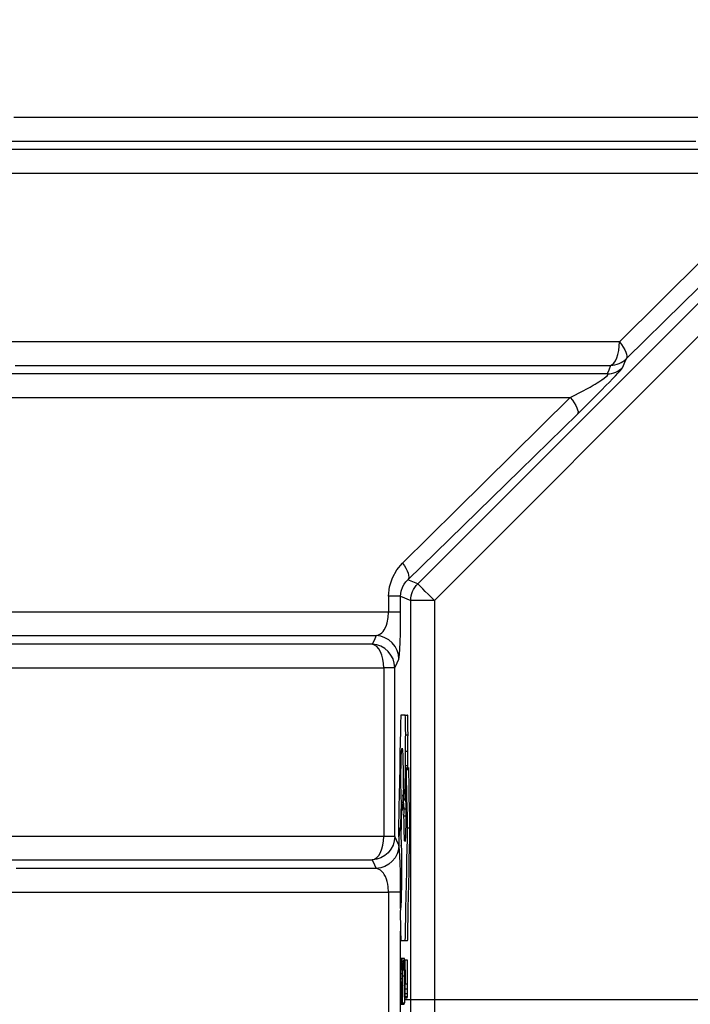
# Model space of a CAD drawing. Header units: millimetres. Extents: x 196 to 2027204, y -221452 to 153872.
# Tile 313 of 381: x 1216373 to 1216658, y -197546 to -197128. Entities that reach past the tile are written whole.
import ezdxf

# ---------------------------------------------------------------- set-up
doc = ezdxf.new("R2010")
doc.units = ezdxf.units.MM
doc.linetypes.add('CENTER', pattern=[50.8, 31.75, -6.35, 6.35, -6.35])
doc.layers.add('00_Основной', color=163, linetype='Continuous', lineweight=40)

msp = doc.modelspace()

# ---------------------------------------------------------------- linework, layer by layer
at = {"color": 252, "linetype": 'CENTER', "lineweight": 25, "ltscale": 10}
msp.add_line((1216536.32, -197543.75, 0.2), (1217379.1, -197543.75, 0.2), dxfattribs=at)
at = {"layer": '00_Основной', "color": 252, "lineweight": 25, "ltscale": 10}
for p, q in [((1216541.73, -197367.32, 0.2), (1216781.27, -197127.78, 0.2)), ((1216788.33, -197134.84, 0.2), (1216548.79, -197374.37, 0.2)), ((1216541.73, -197367.32, 0.2), (1216537.49, -197365.55, 0.2)), ((1216529.37, -197372.58, 0.2), (1216529.37, -197379.34, 0.2)), ((1216534.44, -197372.58, 0.2), (1216538.8, -197374.37, 0.2)), ((1216534.44, -197379.34, 0.2), (1216534.44, -197372.58, 0.2)), ((1216538.8, -197713.14, 0.2), (1216538.8, -197374.37, 0.2)), ((1216548.79, -197374.37, 0.2), (1216548.79, -197713.14, 0.2)), ((1216527.27, -197402.92, 0.2), (1216527.27, -197474.59, 0.2)), ((1216531.96, -197474.59, 0.2), (1216531.96, -197402.92, 0.2)), ((1216536.46, -197423, 0.2), (1216537.44, -197423, 0.2)), ((1216536.63, -197431.41, 0.2), (1216537.61, -197431.41, 0.2)), ((1216536.49, -197438.32, 0.2), (1216537.49, -197438.32, 0.2)), ((1216536.4, -197455.35, 0.2), (1216536.59, -197444.45, 0.2)), ((1216536.7, -197446.16, 0.2), (1216536.51, -197457.2, 0.2)), ((1216536.59, -197444.45, 0.2), (1216537.58, -197444.45, 0.2)), ((1216536.7, -197446.16, 0.2), (1216537.7, -197446.16, 0.2)), ((1216537.56, -197446.16, 0.2), (1216537.58, -197444.45, 0.2)), ((1216535.53, -197453.31, 0.2), (1216535.98, -197459.31, 0.2)), ((1216534.77, -197460.04, 0.2), (1216535.38, -197460.04, 0.2)), ((1216534.88, -197462.21, 0.2), (1216535.27, -197462.21, 0.2)), ((1216535.91, -197462.8, 0.2), (1216536.64, -197462.8, 0.2)), ((1216535.89, -197465.8, 0.2), (1216536.67, -197465.8, 0.2)), ((1216533.57, -197470.85, 0.2), (1216533.72, -197478.71, 0.2)), ((1216534.48, -197472.39, 0.2), (1216534.65, -197472.39, 0.2)), ((1216537.42, -197470.85, 0.2), (1216538.42, -197470.85, 0.2)), ((1216534.72, -197478.71, 0.2), (1216534.74, -197478.24, 0.2)), ((1216529.37, -197498.17, 0.2), (1216529.37, -197589.34, 0.2)), ((1216534.44, -197505.15, 0.2), (1216534.44, -197498.17, 0.2)), ((1216534.44, -197589.34, 0.2), (1216534.44, -197514.76, 0.2)), ((1216534.53, -197518.68, 0.2), (1216535.53, -197518.68, 0.2)), ((1216536.46, -197518.68, 0.2), (1216537.44, -197518.68, 0.2)), ((1216535.86, -197526.35, 0.2), (1216534.86, -197526.35, 0.2)), ((1216535.62, -197527.04, 0.2), (1216535.62, -197531.27, 0.2)), ((1216537.43, -197527.04, 0.2), (1216536.44, -197527.04, 0.2)), ((1216534.62, -197531.12, 0.2), (1216535.12, -197531.12, 0.2)), ((1216535.17, -197527.45, 0.2), (1216535.62, -197527.45, 0.2)), ((1216535.25, -197530.38, 0.2), (1216535.62, -197530.38, 0.2)), ((1216535.62, -197531.27, 0.2), (1216535.91, -197531.27, 0.2)), ((1216536.03, -197531.23, 0.2), (1216536.33, -197531.23, 0.2)), ((1216534.56, -197534.9, 0.2), (1216535.17, -197534.9, 0.2)), ((1216534.59, -197532.73, 0.2), (1216535.16, -197532.73, 0.2)), ((1216535.27, -197533.73, 0.2), (1216535.91, -197533.73, 0.2)), ((1216534.95, -197536.5, 0.2), (1216534.82, -197536.5, 0.2)), ((1216534.95, -197536.5, 0.2), (1216535.17, -197536.5, 0.2)), ((1216536.43, -197537.16, 0.2), (1216537.43, -197537.16, 0.2)), ((1216536.43, -197539.33, 0.2), (1216537.42, -197539.33, 0.2)), ((1216536.11, -197543.07, 0.2), (1216536.19, -197543.07, 0.2)), ((1216536.19, -197543.07, 0.2), (1216536.27, -197543.07, 0.2)), ((1216536.27, -197543.07, 0.2), (1216537.26, -197543.07, 0.2)), ((1216536.35, -197542.55, 0.2), (1216537.34, -197542.55, 0.2)), ((1216536.4, -197541.28, 0.2), (1216537.4, -197541.28, 0.2)), ((1216534.5, -197545.71, 0.2), (1216534.95, -197545.71, 0.2)), ((1216534.95, -197545.71, 0.2), (1216535.94, -197545.71, 0.2)), ((1216535.27, -197545.19, 0.2), (1216536.26, -197545.19, 0.2)), ((1216535.5, -197545.71, 0.2), (1216535.94, -197545.71, 0.2))]:
    msp.add_line(p, q, dxfattribs=at)
at = {"layer": '00_Основной', "color": 252, "lineweight": 25, "ltscale": 10, "elevation": 0.2}
for points in [[(1216660.92, -197169.34), (1216639.58, -197169.34), (1216618.44, -197169.34), (1216597.56, -197169.34), (1216576.91, -197169.34), (1216556.52, -197169.34), (1216536.41, -197169.34), (1216516.6, -197169.34), (1216497.09, -197169.34), (1216477.88, -197169.34), (1216459.02, -197169.34), (1216440.49, -197169.34), (1216422.33, -197169.34), (1216404.52, -197169.34), (1216387.11, -197169.34), (1216370.07, -197169.34)], [(1216357.08, -197179.3), (1216373.43, -197179.3), (1216390.18, -197179.3), (1216407.32, -197179.3), (1216424.84, -197179.3), (1216442.73, -197179.3), (1216460.96, -197179.3), (1216479.53, -197179.3), (1216498.44, -197179.3), (1216517.66, -197179.3), (1216537.18, -197179.3), (1216556.99, -197179.3), (1216577.07, -197179.3), (1216597.42, -197179.3), (1216618.01, -197179.3), (1216638.83, -197179.3), (1216659.87, -197179.3)], [(1216664.47, -197182.96), (1216648.57, -197182.96), (1216632.81, -197182.96), (1216617.17, -197182.96), (1216601.69, -197182.96), (1216586.37, -197182.96), (1216571.21, -197182.96), (1216556.21, -197182.96), (1216541.4, -197182.96), (1216526.76, -197182.96), (1216512.31, -197182.96), (1216498.06, -197182.96), (1216484, -197182.96), (1216470.15, -197182.96), (1216456.52, -197182.96), (1216443.1, -197182.96), (1216429.91, -197182.96), (1216416.95, -197182.96), (1216404.22, -197182.96), (1216391.73, -197182.96), (1216379.49, -197182.96), (1216367.5, -197182.96)], [(1216362.48, -197192.92), (1216374.08, -197192.92), (1216385.93, -197192.92), (1216398.04, -197192.92), (1216410.39, -197192.92), (1216422.98, -197192.92), (1216435.79, -197192.92), (1216448.83, -197192.92), (1216462.11, -197192.92), (1216475.58, -197192.92), (1216489.29, -197192.92), (1216503.18, -197192.92), (1216517.28, -197192.92), (1216531.56, -197192.92), (1216546.04, -197192.92), (1216560.68, -197192.92), (1216575.52, -197192.92), (1216590.52, -197192.92), (1216605.66, -197192.92), (1216620.97, -197192.92), (1216636.42, -197192.92), (1216652.01, -197192.92), (1216667.75, -197192.92)], [(1216699.57, -197192.92), (1216681.1, -197211.29), (1216663.13, -197229.14), (1216645.01, -197247.12), (1216627.38, -197264.59)], [(1216630.37, -197271.66), (1216654.42, -197248.12), (1216678.8, -197224.22), (1216703.45, -197199.99)], [(1216627.38, -197264.59), (1216611.9, -197264.59), (1216596.56, -197264.59), (1216581.37, -197264.59), (1216566.37, -197264.59), (1216551.54, -197264.59), (1216536.88, -197264.59), (1216522.42, -197264.59), (1216508.14, -197264.59), (1216494.05, -197264.59), (1216480.18, -197264.59), (1216466.52, -197264.59), (1216453.07, -197264.59), (1216439.85, -197264.59), (1216426.87, -197264.59), (1216414.11, -197264.59), (1216401.6, -197264.59), (1216389.33, -197264.59), (1216377.31, -197264.59), (1216365.56, -197264.59)], [(1216623.67, -197274.55), (1216624.4, -197274.22), (1216625.1, -197273.56), (1216625.75, -197272.59), (1216626.3, -197271.35), (1216626.77, -197269.88), (1216627.11, -197268.21), (1216627.3, -197266.44), (1216627.38, -197264.59)], [(1216627.38, -197264.59), (1216628.28, -197265.74), (1216629.04, -197266.87), (1216629.68, -197267.94), (1216630.15, -197268.95), (1216630.48, -197269.82), (1216630.62, -197270.58), (1216630.58, -197271.2), (1216630.37, -197271.66)], [(1216623.67, -197274.55), (1216624.6, -197274.48), (1216625.51, -197274.32), (1216626.42, -197274.07), (1216627.29, -197273.74), (1216628.12, -197273.34), (1216628.93, -197272.84), (1216629.68, -197272.29), (1216630.37, -197271.66)], [(1216628.93, -197275.31), (1216629.75, -197273.26), (1216630.37, -197271.66)], [(1216370.76, -197274.55), (1216382.93, -197274.55), (1216395.33, -197274.55), (1216407.99, -197274.55), (1216420.89, -197274.55), (1216434.02, -197274.55), (1216447.39, -197274.55), (1216460.99, -197274.55), (1216474.81, -197274.55), (1216488.83, -197274.55), (1216503.07, -197274.55), (1216517.5, -197274.55), (1216532.14, -197274.55), (1216546.96, -197274.55), (1216561.96, -197274.55), (1216577.14, -197274.55), (1216592.49, -197274.55), (1216608, -197274.55), (1216623.67, -197274.55)], [(1216609.58, -197295.24), (1216612.57, -197292.29), (1216615.62, -197289.27), (1216617.79, -197287.11), (1216619.81, -197285.06), (1216621.7, -197283.14), (1216623.14, -197281.68), (1216624.5, -197280.28), (1216625.73, -197278.98), (1216626.8, -197277.84), (1216627.67, -197276.88), (1216628.32, -197276.13), (1216628.75, -197275.61), (1216628.93, -197275.31)], [(1216623.67, -197274.55), (1216622.85, -197276.6), (1216622.21, -197278.2)], [(1216622.21, -197278.2), (1216623.14, -197278.13), (1216624.06, -197277.98), (1216624.98, -197277.72), (1216625.85, -197277.4), (1216626.68, -197276.99), (1216627.49, -197276.5), (1216628.24, -197275.93), (1216628.93, -197275.31)], [(1216622.21, -197278.2), (1216601.53, -197278.2), (1216581.09, -197278.2), (1216560.91, -197278.2), (1216541.02, -197278.2), (1216521.4, -197278.2), (1216502.08, -197278.2), (1216483.09, -197278.2), (1216464.41, -197278.2), (1216446.08, -197278.2), (1216428.1, -197278.2), (1216410.47, -197278.2), (1216393.23, -197278.2), (1216376.38, -197278.2), (1216359.93, -197278.2)], [(1216606.55, -197288.17), (1216608.49, -197287.19), (1216610.31, -197286.25), (1216612.01, -197285.36), (1216613.56, -197284.53), (1216614.99, -197283.74), (1216616.26, -197283.02), (1216617.16, -197282.48), (1216617.98, -197282), (1216618.71, -197281.55), (1216619.91, -197280.76), (1216620.92, -197280.05), (1216621.79, -197279.33), (1216622.3, -197278.8), (1216622.44, -197278.42), (1216622.21, -197278.2)], [(1216360.72, -197288.17), (1216377.51, -197288.17), (1216394.7, -197288.17), (1216412.28, -197288.17), (1216430.23, -197288.17), (1216448.54, -197288.17), (1216467.21, -197288.17), (1216486.21, -197288.17), (1216505.54, -197288.17), (1216525.17, -197288.17), (1216545.11, -197288.17), (1216565.31, -197288.17), (1216585.81, -197288.17), (1216606.55, -197288.17)], [(1216606.55, -197288.17), (1216581.99, -197312.44), (1216558.24, -197335.88), (1216535.27, -197358.48)], [(1216606.55, -197288.17), (1216607.45, -197289.32), (1216608.22, -197290.45), (1216608.86, -197291.52), (1216609.36, -197292.53), (1216609.67, -197293.4), (1216609.82, -197294.16), (1216609.79, -197294.78), (1216609.58, -197295.24)], [(1216537.49, -197365.55), (1216561.15, -197342.52), (1216585.18, -197319.07), (1216609.58, -197295.24)], [(1216529.37, -197372.58), (1216529.78, -197368.57), (1216530.97, -197364.79), (1216532.82, -197361.43), (1216535.27, -197358.48)], [(1216535.27, -197358.48), (1216536.06, -197359.61), (1216536.73, -197360.71), (1216537.25, -197361.77), (1216537.61, -197362.76), (1216537.82, -197363.63), (1216537.88, -197364.41), (1216537.77, -197365.06), (1216537.49, -197365.55)], [(1216534.44, -197372.58), (1216534.66, -197370.49), (1216535.36, -197368.49), (1216535.92, -197367.46), (1216536.63, -197366.47), (1216537.49, -197365.55)], [(1216538.8, -197374.37), (1216538.86, -197373.4), (1216539, -197372.42), (1216539.24, -197371.48), (1216539.56, -197370.55), (1216539.99, -197369.67), (1216540.49, -197368.82), (1216541.07, -197368.04), (1216541.73, -197367.32)], [(1216548.79, -197374.37), (1216547.45, -197373.03), (1216546.15, -197371.73), (1216544.94, -197370.52), (1216543.88, -197369.46), (1216543, -197368.59), (1216542.34, -197367.92), (1216541.91, -197367.48), (1216541.73, -197367.32)], [(1216534.44, -197372.58), (1216534.32, -197372.58), (1216534.03, -197372.58), (1216533.59, -197372.58), (1216533, -197372.58), (1216532.26, -197372.58), (1216531.42, -197372.58), (1216530.45, -197372.58), (1216529.37, -197372.58)], [(1216548.79, -197374.37), (1216546.89, -197374.37), (1216545.05, -197374.37), (1216543.34, -197374.37), (1216541.85, -197374.37), (1216540.61, -197374.37), (1216539.66, -197374.37), (1216539.05, -197374.37), (1216538.8, -197374.37)], [(1216529.37, -197379.34), (1216509.63, -197379.34), (1216490.2, -197379.34), (1216471.09, -197379.34), (1216452.31, -197379.34), (1216433.9, -197379.34), (1216415.82, -197379.34), (1216398.14, -197379.34), (1216380.84, -197379.34), (1216363.93, -197379.34)], [(1216524.14, -197389.3), (1216524.79, -197389.14), (1216525.37, -197388.89), (1216525.86, -197388.58), (1216526.45, -197388.07), (1216526.99, -197387.5), (1216527.45, -197386.83), (1216527.99, -197385.9), (1216528.43, -197384.88), (1216528.78, -197383.8), (1216529.23, -197381.61), (1216529.37, -197379.34)], [(1216534.44, -197379.34), (1216534.32, -197379.34), (1216534.03, -197379.34), (1216533.59, -197379.34), (1216533, -197379.34), (1216532.26, -197379.34), (1216531.42, -197379.34), (1216530.45, -197379.34), (1216529.37, -197379.34)], [(1216533.69, -197399.26), (1216533.85, -197398.57), (1216534, -197397.15), (1216534.14, -197394.99), (1216534.26, -197392.12), (1216534.35, -197388.37), (1216534.43, -197384.04), (1216534.44, -197379.34)], [(1216362, -197389.3), (1216378.53, -197389.3), (1216395.46, -197389.3), (1216412.77, -197389.3), (1216430.47, -197389.3), (1216448.53, -197389.3), (1216466.93, -197389.3), (1216485.69, -197389.3), (1216504.75, -197389.3), (1216524.14, -197389.3)], [(1216522.43, -197392.96), (1216508.12, -197392.96), (1216494.01, -197392.96), (1216480.11, -197392.96), (1216466.41, -197392.96), (1216452.92, -197392.96), (1216439.64, -197392.96), (1216426.59, -197392.96), (1216413.76, -197392.96), (1216401.17, -197392.96), (1216388.83, -197392.96), (1216376.72, -197392.96), (1216364.86, -197392.96)], [(1216524.14, -197389.3), (1216523.18, -197391.36), (1216522.43, -197392.96)], [(1216531.96, -197402.92), (1216531.77, -197401.03), (1216531.24, -197399.22), (1216530.36, -197397.53), (1216529.18, -197396.05), (1216527.75, -197394.8), (1216526.1, -197393.84), (1216524.31, -197393.22), (1216522.43, -197392.96)], [(1216527.27, -197402.92), (1216527.18, -197401.07), (1216526.92, -197399.29), (1216526.48, -197397.64), (1216525.87, -197396.16), (1216525.15, -197394.92), (1216524.31, -197393.94), (1216523.39, -197393.3), (1216522.43, -197392.96)], [(1216533.69, -197399.26), (1216533.51, -197397.37), (1216532.97, -197395.55), (1216532.1, -197393.87), (1216530.91, -197392.38), (1216529.47, -197391.14), (1216527.82, -197390.19), (1216526.03, -197389.57), (1216524.14, -197389.3)], [(1216531.96, -197402.92), (1216532.93, -197400.89), (1216533.69, -197399.26)], [(1216368.47, -197402.92), (1216380.37, -197402.92), (1216392.55, -197402.92), (1216404.97, -197402.92), (1216417.64, -197402.92), (1216430.57, -197402.92), (1216443.72, -197402.92), (1216457.1, -197402.92), (1216470.71, -197402.92), (1216484.54, -197402.92), (1216498.58, -197402.92), (1216512.82, -197402.92), (1216527.27, -197402.92)], [(1216531.96, -197402.92), (1216531.84, -197402.92), (1216531.57, -197402.92), (1216531.17, -197402.92), (1216530.63, -197402.92), (1216529.95, -197402.92), (1216529.16, -197402.92), (1216528.27, -197402.92), (1216527.27, -197402.92)], [(1216534.53, -197423), (1216534.53, -197423.01), (1216534.53, -197423.01), (1216534.53, -197423.01), (1216534.53, -197423.01), (1216534.53, -197423.04), (1216534.53, -197423.14), (1216534.51, -197423.42), (1216534.5, -197424.3), (1216534.48, -197425.45), (1216534.44, -197426.91), (1216534.38, -197430.2), (1216534.3, -197434.18), (1216534.19, -197439.55), (1216534.07, -197445.34), (1216533.96, -197451.21), (1216533.85, -197456.85), (1216533.73, -197461.94), (1216533.65, -197466.16), (1216533.61, -197468.31), (1216533.58, -197469.86), (1216533.57, -197470.65), (1216533.57, -197470.81), (1216533.57, -197470.84), (1216533.57, -197470.85), (1216533.57, -197470.85), (1216533.57, -197470.85), (1216533.57, -197470.85), (1216533.57, -197470.85)], [(1216536.46, -197423), (1216536.46, -197423), (1216536.46, -197423), (1216536.46, -197423), (1216536.46, -197423), (1216536.46, -197423), (1216536.44, -197423), (1216536.43, -197423), (1216536.4, -197423), (1216536.36, -197423), (1216536.29, -197423), (1216536.16, -197423), (1216536.01, -197423), (1216535.78, -197423), (1216535.55, -197423), (1216535.31, -197423), (1216535.09, -197423), (1216534.88, -197423), (1216534.71, -197423), (1216534.62, -197423), (1216534.56, -197423), (1216534.54, -197423), (1216534.53, -197423), (1216534.53, -197423), (1216534.53, -197423), (1216534.53, -197423), (1216534.53, -197423), (1216534.53, -197423), (1216534.53, -197423)], [(1216536.63, -197431.41), (1216536.63, -197431.41), (1216536.63, -197431.41), (1216536.63, -197431.41), (1216536.63, -197431.41), (1216536.63, -197431.4), (1216536.63, -197431.38), (1216536.63, -197431.34), (1216536.61, -197431.18), (1216536.61, -197430.72), (1216536.59, -197429.45), (1216536.53, -197426.46), (1216536.49, -197425), (1216536.47, -197423.83), (1216536.46, -197423.18), (1216536.46, -197423.04), (1216536.46, -197423.01), (1216536.46, -197423.01), (1216536.46, -197423.01), (1216536.46, -197423), (1216536.46, -197423), (1216536.46, -197423)], [(1216537.61, -197431.41), (1216537.61, -197431.41), (1216537.61, -197431.41), (1216537.61, -197431.41), (1216537.61, -197431.41), (1216537.61, -197431.4), (1216537.61, -197431.38), (1216537.61, -197431.34), (1216537.61, -197431.18), (1216537.6, -197430.72), (1216537.58, -197429.45), (1216537.52, -197426.46), (1216537.49, -197425), (1216537.47, -197423.83), (1216537.46, -197423.18), (1216537.46, -197423.04), (1216537.44, -197423.01), (1216537.44, -197423.01), (1216537.44, -197423.01), (1216537.44, -197423), (1216537.44, -197423), (1216537.44, -197423)], [(1216536.49, -197438.32), (1216536.5, -197435.95), (1216536.53, -197433.86), (1216536.57, -197432.48), (1216536.63, -197431.41)], [(1216537.49, -197438.32), (1216537.49, -197435.95), (1216537.53, -197433.86), (1216537.57, -197432.48), (1216537.61, -197431.41)], [(1216534.77, -197460.04), (1216534.69, -197457.76), (1216534.64, -197455.07), (1216534.62, -197453.6), (1216534.61, -197452.07), (1216534.61, -197450.46), (1216534.62, -197447.62), (1216534.66, -197443.98), (1216534.75, -197440.93), (1216534.85, -197438.66), (1216534.98, -197437.34), (1216535.12, -197437.14), (1216535.26, -197438.11), (1216535.37, -197440.09), (1216535.46, -197442.9), (1216535.47, -197443.83), (1216535.5, -197444.8), (1216535.51, -197445.83), (1216535.51, -197446.89), (1216535.53, -197447.99), (1216535.53, -197449.12), (1216535.53, -197450.28), (1216535.53, -197453.31)], [(1216536.59, -197444.45), (1216536.54, -197443.2), (1216536.51, -197441.75), (1216536.49, -197440.12), (1216536.49, -197438.32)], [(1216537.58, -197444.45), (1216537.55, -197443.2), (1216537.5, -197441.75), (1216537.49, -197440.12), (1216537.49, -197438.32)], [(1216536.89, -197445.25), (1216536.87, -197445.76), (1216536.83, -197446.11), (1216536.78, -197446.31), (1216536.75, -197446.34), (1216536.7, -197446.16)], [(1216537.42, -197470.85), (1216537.42, -197470.85), (1216537.42, -197470.85), (1216537.42, -197470.85), (1216537.42, -197470.84), (1216537.42, -197470.82), (1216537.42, -197470.79), (1216537.42, -197470.66), (1216537.4, -197470.28), (1216537.39, -197469.16), (1216537.34, -197467.72), (1216537.32, -197465.95), (1216537.25, -197462.2), (1216537.16, -197458.05), (1216537.09, -197454.5), (1216537.02, -197451.19), (1216536.97, -197448.38), (1216536.92, -197446.35), (1216536.91, -197445.7), (1216536.91, -197445.32), (1216536.89, -197445.25), (1216536.89, -197445.25), (1216536.89, -197445.25), (1216536.89, -197445.25)], [(1216538.42, -197470.85), (1216538.42, -197470.85), (1216538.42, -197470.85), (1216538.42, -197470.85), (1216538.42, -197470.84), (1216538.42, -197470.82), (1216538.42, -197470.79), (1216538.42, -197470.66), (1216538.4, -197470.28), (1216538.38, -197469.16), (1216538.35, -197467.72), (1216538.32, -197465.95), (1216538.24, -197462.2), (1216538.16, -197458.05), (1216538.08, -197454.5), (1216538.03, -197451.19), (1216537.97, -197448.38), (1216537.92, -197446.35), (1216537.91, -197445.7), (1216537.9, -197445.32), (1216537.9, -197445.25), (1216537.9, -197445.25), (1216537.9, -197445.25), (1216537.9, -197445.25)], [(1216535.68, -197457.34), (1216535.64, -197455.07), (1216535.64, -197454.88)], [(1216535.98, -197459.31), (1216536.03, -197457.47), (1216536.11, -197456.06), (1216536.19, -197455.16), (1216536.29, -197454.83), (1216536.4, -197455.35)], [(1216534.48, -197472.39), (1216534.64, -197465.47), (1216534.77, -197460.04)], [(1216535.47, -197456.94), (1216535.4, -197459.62), (1216535.3, -197461.69), (1216535.27, -197462.21), (1216535.23, -197462.66), (1216535.19, -197463.02), (1216535.16, -197463.28), (1216535.12, -197463.44), (1216535.07, -197463.5), (1216534.96, -197463.16), (1216534.88, -197462.21)], [(1216535.91, -197462.8), (1216535.67, -197459.52), (1216535.47, -197456.94)], [(1216536.51, -197457.2), (1216536.59, -197458.9), (1216536.63, -197460.94), (1216536.65, -197463.27), (1216536.65, -197463.89), (1216536.65, -197464.53), (1216536.67, -197465.16), (1216536.67, -197465.8), (1216536.65, -197468.01), (1216536.64, -197470.07), (1216536.6, -197471.92), (1216536.56, -197473.54), (1216536.5, -197474.88), (1216536.43, -197475.9), (1216536.36, -197476.54), (1216536.29, -197476.76)], [(1216534.88, -197462.21), (1216534.72, -197469.02), (1216534.61, -197474.36)], [(1216535.89, -197465.8), (1216535.91, -197464.09), (1216535.91, -197462.8)], [(1216536.29, -197476.76), (1216536.17, -197476.27), (1216536.06, -197474.9), (1216535.99, -197472.81), (1216535.94, -197470.74), (1216535.91, -197468.38), (1216535.89, -197465.8)], [(1216533.72, -197478.71), (1216533.82, -197475.48), (1216533.93, -197473), (1216534.07, -197471.41), (1216534.23, -197470.85)], [(1216534.23, -197470.85), (1216534.38, -197471.34), (1216534.48, -197472.39)], [(1216536.46, -197518.68), (1216536.46, -197518.68), (1216536.46, -197518.68), (1216536.46, -197518.68), (1216536.46, -197518.67), (1216536.46, -197518.66), (1216536.46, -197518.57), (1216536.46, -197518.35), (1216536.47, -197517.64), (1216536.51, -197515.52), (1216536.57, -197512.83), (1216536.64, -197509.53), (1216536.73, -197504.98), (1216536.83, -197499.99), (1216536.94, -197494.77), (1216537.04, -197489.42), (1216537.15, -197484.32), (1216537.23, -197479.71), (1216537.32, -197475.82), (1216537.37, -197472.9), (1216537.4, -197471.68), (1216537.42, -197470.98), (1216537.42, -197470.85), (1216537.42, -197470.85), (1216537.42, -197470.85), (1216537.42, -197470.85)], [(1216537.44, -197518.68), (1216537.44, -197518.68), (1216537.44, -197518.68), (1216537.44, -197518.68), (1216537.44, -197518.67), (1216537.46, -197518.66), (1216537.46, -197518.57), (1216537.46, -197518.35), (1216537.47, -197517.64), (1216537.52, -197515.52), (1216537.57, -197512.83), (1216537.64, -197509.53), (1216537.73, -197504.98), (1216537.82, -197499.99), (1216537.94, -197494.77), (1216538.04, -197489.42), (1216538.15, -197484.32), (1216538.24, -197479.71), (1216538.32, -197475.82), (1216538.38, -197472.9), (1216538.4, -197471.68), (1216538.42, -197470.98), (1216538.42, -197470.85), (1216538.42, -197470.85), (1216538.42, -197470.85), (1216538.42, -197470.85)], [(1216527.27, -197474.59), (1216512.82, -197474.59), (1216498.58, -197474.59), (1216484.54, -197474.59), (1216470.71, -197474.59), (1216457.1, -197474.59), (1216443.72, -197474.59), (1216430.57, -197474.59), (1216417.64, -197474.59), (1216404.97, -197474.59), (1216392.55, -197474.59), (1216380.37, -197474.59), (1216368.47, -197474.59)], [(1216531.96, -197474.59), (1216531.77, -197476.48), (1216531.24, -197478.3), (1216530.36, -197479.98), (1216529.18, -197481.48), (1216527.75, -197482.71), (1216526.1, -197483.66), (1216524.31, -197484.28), (1216522.43, -197484.55)], [(1216522.43, -197484.55), (1216523.39, -197484.23), (1216524.31, -197483.56), (1216525.15, -197482.59), (1216525.87, -197481.35), (1216526.48, -197479.87), (1216526.92, -197478.22), (1216527.18, -197476.44), (1216527.27, -197474.59)], [(1216531.96, -197474.59), (1216531.84, -197474.59), (1216531.57, -197474.59), (1216531.17, -197474.59), (1216530.63, -197474.59), (1216529.95, -197474.59), (1216529.16, -197474.59), (1216528.27, -197474.59), (1216527.27, -197474.59)], [(1216533.69, -197478.24), (1216532.72, -197476.18), (1216531.96, -197474.59)], [(1216534.61, -197474.36), (1216534.72, -197477.51), (1216534.79, -197481.39), (1216534.83, -197484.85), (1216534.85, -197488.59)], [(1216533.69, -197478.24), (1216533.51, -197480.14), (1216532.97, -197481.96), (1216532.1, -197483.63), (1216530.91, -197485.13), (1216529.47, -197486.37), (1216527.82, -197487.32), (1216526.03, -197487.94), (1216524.14, -197488.2)], [(1216534.44, -197498.17), (1216534.43, -197493.7), (1216534.37, -197489.55), (1216534.27, -197485.89), (1216534.16, -197482.92), (1216534.02, -197480.56), (1216533.86, -197478.99), (1216533.69, -197478.24)], [(1216364.86, -197484.55), (1216376.72, -197484.55), (1216388.83, -197484.55), (1216401.17, -197484.55), (1216413.76, -197484.55), (1216426.59, -197484.55), (1216439.64, -197484.55), (1216452.92, -197484.55), (1216466.41, -197484.55), (1216480.11, -197484.55), (1216494.01, -197484.55), (1216508.12, -197484.55), (1216522.43, -197484.55)], [(1216522.43, -197484.55), (1216523.39, -197486.58), (1216524.14, -197488.2)], [(1216524.14, -197488.2), (1216509.22, -197488.2), (1216494.49, -197488.2), (1216479.94, -197488.2), (1216465.61, -197488.2), (1216451.45, -197488.2), (1216437.51, -197488.2), (1216423.78, -197488.2), (1216410.26, -197488.2), (1216396.97, -197488.2), (1216383.9, -197488.2), (1216371.07, -197488.2)], [(1216529.37, -197498.17), (1216529.23, -197495.91), (1216529.05, -197494.81), (1216528.79, -197493.74), (1216528.44, -197492.65), (1216528, -197491.64), (1216527.47, -197490.69), (1216527.12, -197490.18), (1216526.73, -197489.72), (1216526.33, -197489.31), (1216525.87, -197488.94), (1216525.1, -197488.49), (1216524.14, -197488.2)], [(1216534.85, -197488.59), (1216534.83, -197492.41), (1216534.79, -197495.95), (1216534.74, -197499.13), (1216534.65, -197501.82), (1216534.54, -197504.05), (1216534.41, -197505.57), (1216534.27, -197506.28)], [(1216361.11, -197498.17), (1216373.94, -197498.17), (1216387, -197498.17), (1216400.3, -197498.17), (1216413.82, -197498.17), (1216427.55, -197498.17), (1216441.5, -197498.17), (1216455.66, -197498.17), (1216470.02, -197498.17), (1216484.58, -197498.17), (1216499.33, -197498.17), (1216514.26, -197498.17), (1216529.37, -197498.17)], [(1216534.44, -197498.17), (1216534.32, -197498.17), (1216534.03, -197498.17), (1216533.59, -197498.17), (1216533, -197498.17), (1216532.26, -197498.17), (1216531.42, -197498.17), (1216530.45, -197498.17), (1216529.37, -197498.17)], [(1216534.27, -197506.28), (1216534.27, -197506.28), (1216534.27, -197506.28), (1216534.27, -197506.28), (1216534.27, -197506.28), (1216534.27, -197506.3), (1216534.27, -197506.31), (1216534.27, -197506.38), (1216534.29, -197506.62), (1216534.3, -197507.3), (1216534.32, -197509.18), (1216534.38, -197511.3), (1216534.43, -197513.59), (1216534.47, -197515.73), (1216534.5, -197517.47), (1216534.53, -197518.43), (1216534.53, -197518.63), (1216534.53, -197518.67), (1216534.53, -197518.68), (1216534.53, -197518.68), (1216534.53, -197518.68), (1216534.53, -197518.68), (1216534.53, -197518.68)], [(1216534.53, -197518.68), (1216534.53, -197518.68), (1216534.53, -197518.68), (1216534.53, -197518.68), (1216534.53, -197518.68), (1216534.53, -197518.68), (1216534.53, -197518.68), (1216534.54, -197518.68), (1216534.58, -197518.68), (1216534.62, -197518.68), (1216534.68, -197518.68), (1216534.82, -197518.68), (1216534.98, -197518.68), (1216535.19, -197518.68), (1216535.43, -197518.68), (1216535.67, -197518.68), (1216535.89, -197518.68), (1216536.09, -197518.68), (1216536.26, -197518.68), (1216536.35, -197518.68), (1216536.41, -197518.68), (1216536.44, -197518.68), (1216536.46, -197518.68), (1216536.46, -197518.68), (1216536.46, -197518.68), (1216536.46, -197518.68), (1216536.46, -197518.68), (1216536.46, -197518.68), (1216536.46, -197518.68)], [(1216536.89, -197518.68), (1216537.09, -197518.68), (1216537.26, -197518.68), (1216537.34, -197518.68), (1216537.42, -197518.68), (1216537.44, -197518.68), (1216537.44, -197518.68), (1216537.44, -197518.68), (1216537.44, -197518.68), (1216537.44, -197518.68), (1216537.44, -197518.68), (1216537.44, -197518.68), (1216537.44, -197518.68), (1216537.44, -197518.68)], [(1216534.58, -197527.1), (1216534.54, -197528.06), (1216534.51, -197528.99)], [(1216535.17, -197527.45), (1216535.12, -197526.56), (1216535.07, -197526.39), (1216535.06, -197526.36), (1216535.06, -197526.35), (1216535.04, -197526.35), (1216535.04, -197526.35), (1216535.04, -197526.35), (1216535.04, -197526.35), (1216535.04, -197526.35), (1216535.04, -197526.35), (1216535.04, -197526.35), (1216535.04, -197526.35), (1216535.04, -197526.35), (1216535.04, -197526.35), (1216535.04, -197526.35), (1216535.04, -197526.35), (1216535.04, -197526.35), (1216535.02, -197526.35), (1216534.98, -197526.35), (1216534.86, -197526.35), (1216534.79, -197526.35), (1216534.74, -197526.35), (1216534.69, -197526.35), (1216534.68, -197526.35), (1216534.62, -197526.53), (1216534.58, -197527.1)], [(1216536.44, -197527.04), (1216536.44, -197527.04), (1216536.44, -197527.04), (1216536.44, -197527.04), (1216536.44, -197527.04), (1216536.44, -197527.04), (1216536.44, -197527.04), (1216536.44, -197527.04), (1216536.44, -197527.04), (1216536.43, -197527.04), (1216536.4, -197527.04), (1216536.33, -197527.04), (1216536.25, -197527.04), (1216536.15, -197527.04), (1216536.03, -197527.04), (1216535.94, -197527.04), (1216535.84, -197527.04), (1216535.75, -197527.04), (1216535.68, -197527.04), (1216535.64, -197527.04), (1216535.62, -197527.04), (1216535.62, -197527.04), (1216535.62, -197527.04), (1216535.62, -197527.04), (1216535.62, -197527.04), (1216535.62, -197527.04), (1216535.62, -197527.04)], [(1216536.15, -197527.04), (1216536.11, -197526.56), (1216536.08, -197526.39), (1216536.06, -197526.36), (1216536.05, -197526.35), (1216536.05, -197526.35), (1216536.05, -197526.35), (1216536.05, -197526.35), (1216536.05, -197526.35), (1216536.05, -197526.35), (1216536.05, -197526.35), (1216536.05, -197526.35), (1216536.05, -197526.35), (1216536.05, -197526.35), (1216536.05, -197526.35), (1216536.05, -197526.35), (1216536.05, -197526.35), (1216536.03, -197526.35), (1216536.02, -197526.35), (1216535.98, -197526.35), (1216535.86, -197526.35)], [(1216536.43, -197537.16), (1216536.44, -197534.76), (1216536.44, -197529.16), (1216536.44, -197527.66), (1216536.44, -197527.24), (1216536.44, -197527.11), (1216536.44, -197527.04)], [(1216537.43, -197537.16), (1216537.43, -197534.76), (1216537.43, -197529.01), (1216537.43, -197527.56), (1216537.43, -197527.18), (1216537.43, -197527.08), (1216537.43, -197527.04), (1216537.43, -197527.04)], [(1216534.51, -197528.99), (1216534.5, -197530.34), (1216534.48, -197531.58)], [(1216534.59, -197532.73), (1216534.61, -197531.72), (1216534.62, -197531.12)], [(1216534.62, -197531.12), (1216534.65, -197530.67), (1216534.66, -197530.57), (1216534.68, -197530.55), (1216534.68, -197530.55), (1216534.68, -197530.55), (1216534.68, -197530.55), (1216534.68, -197530.55), (1216534.69, -197530.55), (1216534.69, -197530.55), (1216534.71, -197530.55), (1216534.75, -197530.55), (1216534.86, -197530.55), (1216534.92, -197530.55), (1216534.98, -197530.55), (1216535.01, -197530.55)], [(1216535.04, -197530.55), (1216535.07, -197530.65), (1216535.1, -197530.96), (1216535.13, -197531.47), (1216535.14, -197532.18), (1216535.16, -197533.06), (1216535.17, -197534.14), (1216535.17, -197535.39), (1216535.17, -197536.86), (1216535.17, -197537.41), (1216535.17, -197537.79), (1216535.17, -197538.2), (1216535.17, -197540.95)], [(1216535.25, -197530.38), (1216535.22, -197528.56), (1216535.17, -197527.45)], [(1216535.27, -197533.73), (1216535.27, -197531.89), (1216535.25, -197530.38)], [(1216535.91, -197531.27), (1216535.91, -197531.71), (1216535.91, -197532.7), (1216535.91, -197533.78), (1216535.91, -197534.07), (1216535.91, -197534.12), (1216535.91, -197534.14), (1216535.91, -197534.14), (1216535.91, -197534.14), (1216535.91, -197534.14), (1216535.91, -197534.14), (1216535.91, -197534.14), (1216535.92, -197537.84), (1216535.95, -197540.62)], [(1216536.33, -197531.23), (1216536.33, -197532.88), (1216536.33, -197534.52), (1216536.33, -197535.97)], [(1216534.48, -197531.58), (1216534.47, -197533.18), (1216534.45, -197534.35)], [(1216534.45, -197534.35), (1216534.45, -197534.93), (1216534.45, -197535.54), (1216534.45, -197536.14), (1216534.45, -197536.76), (1216534.45, -197537.98), (1216534.47, -197541.97), (1216534.48, -197543.85), (1216534.48, -197544.68), (1216534.5, -197545.06), (1216534.5, -197545.22), (1216534.5, -197545.3), (1216534.5, -197545.33), (1216534.5, -197545.34), (1216534.5, -197545.34), (1216534.5, -197545.36), (1216534.5, -197545.36), (1216534.5, -197545.36), (1216534.5, -197545.36), (1216534.5, -197545.36), (1216534.5, -197545.36), (1216534.5, -197545.36), (1216534.5, -197545.36), (1216534.5, -197545.37), (1216534.5, -197545.41), (1216534.5, -197545.52), (1216534.5, -197545.67), (1216534.5, -197545.7), (1216534.5, -197545.71), (1216534.5, -197545.71), (1216534.5, -197545.71), (1216534.5, -197545.71), (1216534.5, -197545.71)], [(1216534.56, -197534.9), (1216534.58, -197533.69), (1216534.59, -197532.73)], [(1216534.58, -197541.7), (1216534.56, -197538.09), (1216534.56, -197534.9)], [(1216535.27, -197545.19), (1216535.27, -197545.19), (1216535.27, -197545.19), (1216535.27, -197545.19), (1216535.27, -197545.19), (1216535.27, -197545.19), (1216535.27, -197545.19), (1216535.27, -197545.16), (1216535.27, -197545.12), (1216535.27, -197545), (1216535.27, -197544.85), (1216535.27, -197544.82), (1216535.27, -197544.8), (1216535.27, -197544.8), (1216535.27, -197544.8), (1216535.27, -197544.8), (1216535.27, -197544.8), (1216535.27, -197544.8), (1216535.27, -197542.7), (1216535.28, -197540.5), (1216535.28, -197538.22), (1216535.28, -197536.56), (1216535.28, -197535.59), (1216535.28, -197534.64), (1216535.27, -197533.73)], [(1216534.95, -197545.71), (1216534.95, -197545.71), (1216534.95, -197545.71), (1216534.95, -197545.68), (1216534.95, -197545.31), (1216534.95, -197541.11), (1216534.95, -197536.5), (1216534.95, -197536.5)], [(1216536.3, -197538.51), (1216536.27, -197538.82), (1216536.26, -197538.88), (1216536.26, -197538.89), (1216536.26, -197538.89), (1216536.26, -197538.89), (1216536.26, -197538.89), (1216536.26, -197538.89), (1216536.26, -197538.89), (1216536.26, -197538.89), (1216536.26, -197538.89), (1216536.26, -197538.89), (1216536.25, -197538.89), (1216536.25, -197538.89), (1216536.23, -197538.89), (1216536.19, -197538.89), (1216536.15, -197538.89), (1216536.12, -197538.89), (1216536.12, -197538.89), (1216536.09, -197538.82), (1216536.06, -197538.61), (1216536.05, -197538.26), (1216536.03, -197537.75)], [(1216536.32, -197537.38), (1216536.32, -197538.1), (1216536.3, -197538.51)], [(1216536.33, -197535.97), (1216536.33, -197536.69), (1216536.32, -197537.38)], [(1216536.4, -197541.28), (1216536.41, -197540.3), (1216536.43, -197539.33)], [(1216536.43, -197539.33), (1216536.43, -197538.08), (1216536.43, -197537.16)], [(1216537.4, -197541.28), (1216537.42, -197540.3), (1216537.42, -197539.33)], [(1216537.42, -197539.33), (1216537.43, -197538.08), (1216537.43, -197537.16)], [(1216534.82, -197541.7), (1216534.71, -197541.7), (1216534.59, -197541.7), (1216534.58, -197541.7), (1216534.58, -197541.7), (1216534.58, -197541.7), (1216534.58, -197541.7)], [(1216535.17, -197540.95), (1216535.14, -197544.62), (1216535.14, -197544.72), (1216535.14, -197544.9), (1216535.14, -197545.1), (1216535.14, -197545.19)], [(1216535.95, -197540.62), (1216535.98, -197541.69), (1216536.02, -197542.45), (1216536.06, -197542.94), (1216536.09, -197543.04), (1216536.11, -197543.06), (1216536.11, -197543.07), (1216536.11, -197543.07), (1216536.11, -197543.07), (1216536.11, -197543.07), (1216536.11, -197543.07), (1216536.11, -197543.07), (1216536.12, -197543.07), (1216536.13, -197543.07), (1216536.19, -197543.07), (1216536.23, -197543.07), (1216536.26, -197543.07), (1216536.27, -197543.07), (1216536.32, -197542.93), (1216536.35, -197542.55)], [(1216536.26, -197545.19), (1216536.26, -197545.19), (1216536.26, -197545.19), (1216536.26, -197545.19), (1216536.26, -197545.19), (1216536.26, -197545.19), (1216536.26, -197545.19), (1216536.26, -197545.16), (1216536.26, -197545.12), (1216536.27, -197545), (1216536.27, -197544.85), (1216536.27, -197544.82), (1216536.27, -197544.8), (1216536.27, -197544.8), (1216536.27, -197544.8), (1216536.27, -197544.8), (1216536.27, -197544.8), (1216536.27, -197544.8), (1216536.27, -197543.11)], [(1216536.35, -197542.55), (1216536.37, -197541.88), (1216536.4, -197541.28)], [(1216537.26, -197543.07), (1216537.31, -197542.93), (1216537.34, -197542.55)], [(1216537.34, -197542.55), (1216537.37, -197541.88), (1216537.4, -197541.28)], [(1216535.14, -197545.19), (1216535.14, -197545.19), (1216535.14, -197545.19), (1216535.14, -197545.19), (1216535.14, -197545.19), (1216535.14, -197545.19), (1216535.14, -197545.19), (1216535.14, -197545.19), (1216535.14, -197545.19), (1216535.16, -197545.19), (1216535.17, -197545.19), (1216535.22, -197545.19), (1216535.26, -197545.19), (1216535.26, -197545.19), (1216535.27, -197545.19), (1216535.27, -197545.19), (1216535.27, -197545.19), (1216535.27, -197545.19), (1216535.27, -197545.19), (1216535.27, -197545.19)], [(1216535.94, -197545.71), (1216535.94, -197545.71), (1216535.94, -197545.71), (1216535.94, -197545.68), (1216535.94, -197545.31), (1216535.94, -197545.19)], [(1216536.23, -197545.19), (1216536.26, -197545.19), (1216536.26, -197545.19), (1216536.26, -197545.19), (1216536.26, -197545.19), (1216536.26, -197545.19), (1216536.26, -197545.19), (1216536.26, -197545.19), (1216536.26, -197545.19), (1216536.26, -197545.19)]]:
    msp.add_lwpolyline(points, dxfattribs=at)

doc.saveas('drawing.dxf')
